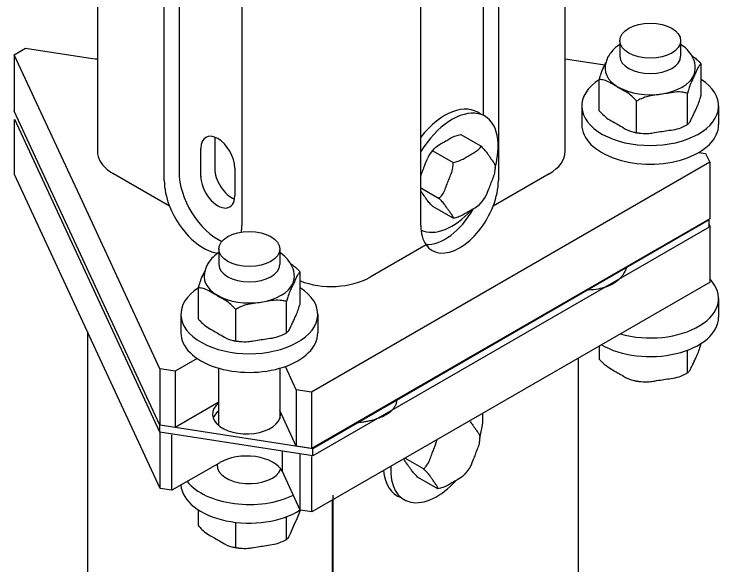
# Model space of a CAD drawing. Extents: x 99862 to 103151, y 99997 to 117076.
# Drawn here: x 102718.9 to 102946, y 104229 to 104404.8 of the extents above; entities that cross this region are included whole.
import ezdxf

# ---------------------------------------------------------------- set-up
doc = ezdxf.new("R2010")
doc.units = 0
for name, color, linetype in [('Level 12', 7, 'Continuous'), ('Level 13', 7, 'Continuous'), ('Level 2', 7, 'Continuous'), ('Level 4', 7, 'Continuous'), ('Level 5', 7, 'Continuous'), ('Level 6', 7, 'Continuous'), ('Level 7', 7, 'Continuous')]:
    doc.layers.add(name, color=color, linetype=linetype)

msp = doc.modelspace()

# ---------------------------------------------------------------- linework, layer by layer
at = {"layer": 'Level 12'}
for p, q in [((102912.2, 104396.34), (102912.2, 104391.37)), ((102931.62, 104396.34), (102931.62, 104391.37)), ((102938.16, 104379.02), (102938.16, 104388.93)), ((102905.66, 104373.99), (102905.66, 104383.9)), ((102933.8, 104369.64), (102933.8, 104379.55)), ((102900.06, 104375.52), (102900.06, 104369.57)), ((102900.06, 104375.52), (102900.06, 104369.57)), ((102917.56, 104367.12), (102917.56, 104377.04)), ((102943.76, 104375.52), (102943.76, 104369.57)), ((102784.2, 104329.85), (102784.2, 104324.88)), ((102784.2, 104329.85), (102784.2, 104324.88)), ((102803.62, 104329.85), (102803.62, 104324.88)), ((102803.62, 104329.85), (102803.62, 104324.88)), ((102810.16, 104312.53), (102810.16, 104322.44)), ((102777.66, 104307.5), (102777.66, 104317.41)), ((102943.76, 104314.06), (102943.76, 104308.12)), ((102805.81, 104303.12), (102805.81, 104313.06)), ((102772.06, 104309.03), (102772.06, 104303.08)), ((102789.56, 104300.51), (102789.56, 104310.55)), ((102815.76, 104309.03), (102815.76, 104303.08)), ((102905.66, 104298.89), (102905.66, 104294.7)), ((102933.8, 104290.35), (102933.8, 104297.53)), ((102784.2, 104273.42), (102784.2, 104291.78)), ((102803.62, 104291.78), (102803.62, 104275.65)), ((102933.21, 104289.98), (102933.2, 104289.98)), ((102933.93, 104290.39), (102933.93, 104290.39)), ((102916.65, 104287.87), (102916.65, 104287.87)), ((102918.9, 104287.53), (102918.9, 104287.53)), ((102777.66, 104241.53), (102777.66, 104246.51)), ((102805.81, 104237.17), (102805.81, 104244.36)), ((102789.56, 104234.66), (102789.56, 104242.58))]:
    msp.add_line(p, q, dxfattribs=at)
for centre in [(102921.91, 104396.34), (102793.91, 104329.85), (102793.91, 104329.85)]:
    msp.add_ellipse(centre, major_axis=(-9.71, 0), ratio=0.57735, dxfattribs=at)
for centre, major_axis, ratio, start_param, end_param in [((102921.91, 104391.37), (9.71, 0), 0.567001, 3.141593, 6.283185), ((102921.91, 104387.41), (-14.39, 0), 0.57735, 6.283019, 9.424778), ((102921.91, 104375.52), (-21.85, 0), 0.57735, 5.549732, 10.157185), ((102921.91, 104369.57), (-21.85, 0), 0.57735, 0, 3.141593), ((102793.91, 104324.88), (9.71, 0), 0.566986, 3.141593, 6.283185), ((102793.91, 104320.92), (-14.39, 0), 0.57735, 6.283019, 9.424778), ((102921.91, 104314.06), (-21.85, 0), 0.57735, 1.115841, 3.649597), ((102793.91, 104309.03), (-21.85, 0), 0.57735, 5.549732, 10.157185), ((102921.91, 104308.12), (-21.85, 0), 0.57735, 0.776527, 3.141593), ((102793.91, 104303.08), (-21.85, 0), 0.57735, 0, 3.141593), ((102793.91, 104260.89), (-10.32, 0), 0.57735, 6.255927, 9.203705), ((102793.91, 104254.95), (-21.85, 0), 0.57735, 0.036136, 2.409803), ((102793.91, 104260.89), (-21.85, 0), 0.57735, 0.430212, 2.270096)]:
    msp.add_ellipse(centre, major_axis=major_axis, ratio=ratio, start_param=start_param, end_param=end_param, dxfattribs=at)
for points, degree in [([(102912.2, 104395.18), (102911.04, 104394.42), (102909.9, 104393.4), (102908.64, 104391.63), (102908.16, 104390.69), (102907.66, 104389.11), (102907.52, 104388.19), (102907.52, 104387.41)], 3), ([(102912.2, 104395.18), (102911.04, 104394.42), (102909.9, 104393.4), (102908.64, 104391.63), (102908.16, 104390.69), (102907.66, 104389.11), (102907.52, 104388.19), (102907.52, 104387.41)], 3), ([(102936.3, 104387.41), (102936.3, 104388.93), (102935.75, 104390.69), (102934.15, 104393.17), (102932.9, 104394.35), (102931.62, 104395.18)], 3), ([(102935.15, 104391.59), (102935.91, 104391.09), (102936.65, 104390.52), (102937.59, 104389.61), (102937.9, 104389.28), (102938.16, 104388.93)], 3), ([(102905.66, 104383.9), (102905.76, 104384.3), (102905.87, 104384.7), (102906.51, 104386.79), (102907.2, 104388.21), (102907.78, 104389.46)], 3), ([(102905.66, 104383.9), (102905.76, 104384.3), (102905.87, 104384.7), (102906.51, 104386.79), (102907.2, 104388.21), (102907.78, 104389.46)], 3), ([(102938.16, 104388.93), (102938.06, 104388.92), (102937.95, 104388.84), (102937.29, 104388.13), (102936.58, 104386.51), (102935.98, 104385.23), (102935.39, 104383.94), (102934.67, 104382.49), (102934.01, 104380.34), (102933.9, 104379.95), (102933.8, 104379.55)], 3), ([(102917.56, 104377.04), (102917.3, 104377.38), (102916.99, 104377.71), (102915.18, 104379.48), (102913.23, 104380.52), (102911.61, 104381.46), (102909.98, 104382.39), (102908.03, 104383.6), (102906.22, 104383.93), (102905.92, 104383.95), (102905.66, 104383.9)], 3), ([(102933.8, 104379.55), (102933.45, 104379.69), (102933.03, 104379.78), (102930.56, 104380.12), (102927.9, 104379.62), (102925.68, 104379.28), (102923.46, 104378.94), (102920.8, 104378.61), (102918.33, 104377.51), (102917.91, 104377.29), (102917.56, 104377.04)], 3), ([(102933.93, 104369.69), (102933.99, 104369.72), (102934.05, 104369.78), (102934.67, 104370.44), (102935.39, 104372.06), (102935.98, 104373.34), (102936.58, 104374.62), (102937.29, 104376.08), (102937.95, 104378.22), (102938.06, 104378.62), (102938.16, 104379.02)], 3), ([(102905.66, 104373.99), (102905.92, 104373.65), (102906.22, 104373.32), (102908.03, 104371.55), (102909.98, 104370.51), (102911.61, 104369.57), (102913.21, 104368.65), (102915.12, 104367.46), (102916.65, 104367.16)], 3), ([(102918.9, 104366.82), (102920.96, 104366.59), (102923.53, 104367.06), (102925.68, 104367.4), (102927.9, 104367.74), (102930.56, 104368.07), (102932.84, 104369.08), (102933.02, 104369.17), (102933.21, 104369.27)], 3), ([(102933.2, 104369.27), (102933.42, 104369.39), (102933.64, 104369.51), (102933.87, 104369.65), (102933.9, 104369.67), (102933.93, 104369.68)], 3), ([(102916.65, 104367.16), (102917.4, 104367.01), (102918.15, 104366.9), (102918.9, 104366.82)], 2), ([(102784.2, 104328.69), (102783.04, 104327.93), (102781.91, 104326.91), (102780.64, 104325.14), (102780.16, 104324.2), (102779.66, 104322.62), (102779.52, 104321.7), (102779.52, 104320.92)], 3), ([(102808.3, 104320.92), (102808.3, 104322.44), (102807.75, 104324.2), (102806.15, 104326.68), (102804.9, 104327.86), (102803.62, 104328.69)], 3), ([(102808.3, 104320.92), (102808.3, 104322.44), (102807.75, 104324.2), (102806.15, 104326.68), (102804.9, 104327.86), (102803.62, 104328.69)], 3), ([(102807.15, 104325.1), (102807.91, 104324.6), (102808.66, 104324.03), (102809.6, 104323.12), (102809.9, 104322.78), (102810.16, 104322.44)], 3), ([(102807.15, 104325.1), (102807.91, 104324.6), (102808.66, 104324.03), (102809.6, 104323.12), (102809.9, 104322.78), (102810.16, 104322.44)], 3), ([(102777.66, 104317.41), (102777.76, 104317.81), (102777.87, 104318.21), (102778.51, 104320.3), (102779.2, 104321.72), (102779.78, 104322.97)], 3), ([(102810.16, 104322.44), (102810.06, 104322.43), (102809.95, 104322.35), (102809.29, 104321.64), (102808.58, 104320.02), (102807.98, 104318.74), (102807.39, 104317.45), (102806.67, 104316), (102806.01, 104313.85), (102805.9, 104313.46), (102805.81, 104313.06)], 3), ([(102789.56, 104310.55), (102789.3, 104310.89), (102788.99, 104311.22), (102787.18, 104312.99), (102785.23, 104314.03), (102783.61, 104314.97), (102781.98, 104315.9), (102780.04, 104317.11), (102778.23, 104317.44), (102777.92, 104317.46), (102777.66, 104317.41)], 3), ([(102805.81, 104313.06), (102805.45, 104313.2), (102805.04, 104313.29), (102802.56, 104313.63), (102799.9, 104313.13), (102797.68, 104312.79), (102795.46, 104312.45), (102792.8, 104312.12), (102790.33, 104311.02), (102789.91, 104310.8), (102789.56, 104310.55)], 3), ([(102805.93, 104303.2), (102805.99, 104303.23), (102806.05, 104303.29), (102806.67, 104303.95), (102807.39, 104305.57), (102807.98, 104306.85), (102808.58, 104308.13), (102809.29, 104309.59), (102809.95, 104311.73), (102810.06, 104312.13), (102810.16, 104312.53)], 3), ([(102777.66, 104307.5), (102777.92, 104307.16), (102778.23, 104306.83), (102780.04, 104305.06), (102781.98, 104304.02), (102783.61, 104303.08), (102785.21, 104302.16), (102787.13, 104300.97), (102788.65, 104300.67)], 3), ([(102790.9, 104300.33), (102792.96, 104300.1), (102795.53, 104300.57), (102797.68, 104300.91), (102799.9, 104301.25), (102802.56, 104301.58), (102804.84, 104302.59), (102805.02, 104302.68), (102805.21, 104302.78)], 3), ([(102805.2, 104302.78), (102805.42, 104302.9), (102805.64, 104303.02), (102805.87, 104303.16), (102805.9, 104303.18), (102805.93, 104303.19)], 3), ([(102788.65, 104300.67), (102789.4, 104300.52), (102790.16, 104300.41), (102790.9, 104300.33)], 2), ([(102933.93, 104290.39), (102933.99, 104290.43), (102934.05, 104290.49), (102934.67, 104291.15), (102935.39, 104292.77), (102935.98, 104294.05), (102936.58, 104295.33), (102937.29, 104296.78), (102937.95, 104298.92), (102938.05, 104299.29), (102938.14, 104299.67)], 3), ([(102905.66, 104294.7), (102905.92, 104294.36), (102906.22, 104294.02), (102907.03, 104293.24), (102907.61, 104292.77), (102908.22, 104292.35)], 3), ([(102908.22, 104292.35), (102909.35, 104291.55), (102910.55, 104290.89), (102911.61, 104290.28), (102913.21, 104289.36), (102915.12, 104288.17), (102916.65, 104287.87)], 3), ([(102918.9, 104287.53), (102920.96, 104287.29), (102923.53, 104287.77), (102925.68, 104288.1), (102927.9, 104288.45), (102930.56, 104288.77), (102932.84, 104289.79), (102933.02, 104289.88), (102933.21, 104289.98)], 3), ([(102933.2, 104289.98), (102933.42, 104290.1), (102933.64, 104290.22), (102933.87, 104290.36), (102933.9, 104290.37), (102933.93, 104290.39)], 3), ([(102933.2, 104289.98), (102933.42, 104290.1), (102933.64, 104290.22), (102933.87, 104290.36), (102933.9, 104290.37), (102933.93, 104290.39)], 3), ([(102916.65, 104287.87), (102917.4, 104287.72), (102918.16, 104287.61), (102918.9, 104287.53)], 2), ([(102805.93, 104237.22), (102805.99, 104237.26), (102806.05, 104237.31), (102806.46, 104237.74), (102806.86, 104238.49), (102810.27, 104246.47)], 3), ([(102777.66, 104241.53), (102777.92, 104241.18), (102778.23, 104240.85), (102780.04, 104239.09), (102781.98, 104238.05), (102783.61, 104237.11), (102785.21, 104236.18), (102787.13, 104235), (102788.65, 104234.7)], 3), ([(102790.9, 104234.35), (102792.96, 104234.12), (102795.53, 104234.6), (102797.68, 104234.93), (102799.9, 104235.28), (102802.56, 104235.6), (102804.84, 104236.62), (102805.02, 104236.71), (102805.21, 104236.81)], 3), ([(102805.2, 104236.81), (102805.42, 104236.92), (102805.64, 104237.04), (102805.87, 104237.18), (102805.9, 104237.2), (102805.93, 104237.22)], 3), ([(102788.65, 104234.7), (102789.4, 104234.55), (102790.16, 104234.44), (102790.9, 104234.35)], 2)]:
    msp.add_open_spline(points, degree=degree, dxfattribs=at)
at = {"layer": 'Level 13'}
for p, q in [((102861.45, 104366.38), (102867.89, 104362.66)), ((102852.4, 104361.19), (102852.89, 104361.8)), ((102851.82, 104360.47), (102852.4, 104361.18)), ((102852.53, 104361.22), (102858.96, 104357.51)), ((102872.36, 104356.41), (102872.36, 104355.78)), ((102848.68, 104349.37), (102854.5, 104346.01)), ((102868.59, 104345.57), (102868.59, 104345.57)), ((102858.96, 104339.67), (102852.53, 104343.38)), ((102867.46, 104270.05), (102867.46, 104269.43)), ((102843.65, 104263.09), (102849.6, 104259.65)), ((102863.69, 104259.21), (102863.69, 104259.21)), ((102854.06, 104253.31), (102847.63, 104257.02))]:
    msp.add_line(p, q, dxfattribs=at)
for centre, start_param, end_param in [((102856.35, 104355.49), 3.042453, 4.474897), ((102858.67, 104354.21), 1.979054, 4.672256), ((102858.67, 104354.21), 0.046484, 1.215238), ((102853.77, 104267.85), 1.979054, 2.419746), ((102851.45, 104269.13), 5.588222, 6.404476), ((102853.77, 104267.85), 5.434235, 7.498424)]:
    msp.add_ellipse(centre, major_axis=(-10.41, -18.04), ratio=0.57735, start_param=start_param, end_param=end_param, dxfattribs=at)
for points, degree in [([(102852.89, 104361.8), (102853.66, 104362.68), (102855.15, 104363.48), (102856.35, 104364.17), (102857.57, 104364.87), (102858.97, 104365.75), (102860.8, 104366.26), (102861.13, 104366.34), (102861.45, 104366.38)], 3), ([(102858.96, 104357.51), (102859.29, 104357.55), (102859.62, 104357.62), (102861.44, 104358.13), (102862.85, 104359.01), (102864.07, 104359.71), (102865.28, 104360.42), (102866.8, 104361.23), (102867.69, 104362.28), (102867.82, 104362.47), (102867.89, 104362.66)], 3), ([(102867.89, 104362.66), (102868.11, 104362.45), (102868.33, 104362.23), (102869.47, 104360.99), (102870.15, 104359.98), (102870.76, 104359.12), (102871.37, 104358.25), (102872.15, 104357.18), (102872.35, 104356.53), (102872.36, 104356.46), (102872.36, 104356.41)], 3), ([(102850.93, 104358.95), (102851.2, 104359.5), (102851.5, 104360.02), (102851.82, 104360.47)], 2), ([(102848.68, 104353.25), (102848.98, 104354.15), (102849.34, 104355.04), (102849.66, 104355.85), (102850.03, 104356.81), (102850.43, 104357.91), (102850.91, 104358.9)], 3), ([(102854.5, 104346.01), (102854.73, 104346.19), (102854.94, 104346.42), (102856.09, 104347.9), (102856.77, 104349.82), (102857.37, 104351.39), (102857.98, 104352.96), (102858.77, 104354.81), (102858.98, 104356.83), (102858.99, 104357.18), (102858.96, 104357.51)], 3), ([(102872.36, 104355.78), (102872.36, 104355.63), (102872.35, 104355.47), (102872.15, 104353.62), (102871.37, 104351.77), (102870.76, 104350.19), (102870.17, 104348.67), (102869.51, 104346.83), (102868.59, 104345.57)], 3), ([(102852.53, 104343.38), (102852.3, 104343.59), (102852.09, 104343.81), (102850.94, 104345.05), (102850.27, 104346.06), (102849.66, 104346.92), (102849.34, 104347.37), (102848.98, 104347.87), (102848.68, 104348.34)], 3), ([(102858.96, 104339.67), (102858.99, 104339.73), (102858.98, 104339.83), (102858.77, 104340.53), (102857.98, 104341.6), (102857.37, 104342.47), (102856.77, 104343.34), (102856.09, 104344.34), (102854.94, 104345.58), (102854.73, 104345.8), (102854.5, 104346.01)], 3), ([(102868.59, 104345.57), (102868.26, 104345.12), (102867.9, 104344.67), (102867.52, 104344.24)], 2), ([(102867.52, 104344.24), (102866.75, 104343.36), (102865.27, 104342.56), (102864.07, 104341.87), (102862.85, 104341.17), (102861.44, 104340.29), (102859.62, 104339.78), (102859.29, 104339.7), (102858.96, 104339.67)], 3), ([(102864.4, 104274.75), (102864.97, 104274.04), (102865.43, 104273.36), (102865.86, 104272.76), (102866.46, 104271.89), (102867.25, 104270.82), (102867.45, 104270.17), (102867.46, 104270.11), (102867.46, 104270.05)], 3), ([(102849.6, 104259.65), (102849.83, 104259.83), (102850.04, 104260.07), (102851.19, 104261.55), (102851.86, 104263.46), (102852.47, 104265.03), (102852.94, 104266.24), (102853.52, 104267.62), (102853.84, 104268.98)], 3), ([(102867.46, 104269.43), (102867.46, 104269.27), (102867.44, 104269.12), (102867.25, 104267.26), (102866.46, 104265.41), (102865.86, 104263.84), (102865.26, 104262.31), (102864.61, 104260.47), (102863.69, 104259.21)], 3), ([(102847.63, 104257.02), (102847.4, 104257.24), (102847.19, 104257.46), (102846.04, 104258.69), (102845.36, 104259.7), (102844.76, 104260.57), (102844.22, 104261.33), (102843.54, 104262.26), (102843.27, 104262.87)], 3), ([(102854.06, 104253.31), (102854.09, 104253.37), (102854.08, 104253.48), (102853.87, 104254.17), (102853.08, 104255.24), (102852.47, 104256.11), (102851.86, 104256.98), (102851.19, 104257.99), (102850.04, 104259.22), (102849.83, 104259.44), (102849.6, 104259.65)], 3), ([(102863.69, 104259.21), (102863.36, 104258.76), (102863, 104258.31), (102862.62, 104257.88)], 2), ([(102862.62, 104257.88), (102861.85, 104257), (102860.36, 104256.21), (102859.16, 104255.51), (102857.95, 104254.81), (102856.54, 104253.93), (102854.71, 104253.42), (102854.38, 104253.35), (102854.06, 104253.31)], 3)]:
    msp.add_open_spline(points, degree=degree, dxfattribs=at)
at = {"layer": 'Level 2'}
msp.add_line((102914.23, 104324.13), (102914.23, 104323.56), dxfattribs=at)
for points in [[(102914.33, 104324.19), (102914.28, 104323.87), (102914.23, 104323.56), (102913.12, 104316.79), (102901.35, 104316.7)], [(102840.98, 104281.84), (102840.81, 104275.04), (102829.09, 104274.4), (102828.55, 104274.37), (102828, 104274.35)]]:
    msp.add_open_spline(points, degree=4, dxfattribs=at)
at = {"layer": 'Level 4'}
for p, q in [((102718.96, 104353.65), (102718.96, 104371.21)), ((102765.48, 104253.4), (102718.96, 104353.65)), ((102940.72, 104337.62), (102941, 104337.02)), ((102941, 104319.3), (102941, 104337.02)), ((102941, 104319.3), (102813.9, 104245.91)), ((102742.23, 104303.51), (102742.23, 104051.48)), ((102899, 104051.48), (102899, 104295.05)), ((102765.48, 104253.4), (102765.48, 104271.34)), ((102769.2, 104252.83), (102769.2, 104270.55)), ((102804.47, 104258.79), (102804.47, 104265.29)), ((102810.18, 104246.49), (102810.18, 104264.21)), ((102813.9, 104245.91), (102813.9, 104263.63)), ((102784.45, 104261.63), (102769.2, 104252.83)), ((102810.18, 104246.49), (102804.47, 104258.79)), ((102769.2, 104252.83), (102765.48, 104253.4)), ((102820.61, 104251.29), (102820.61, 104006.23)), ((102820.51, 104108.38), (102820.51, 104249.74)), ((102813.9, 104245.91), (102810.18, 104246.49))]:
    msp.add_line(p, q, dxfattribs=at)
msp.add_ellipse((102793.04, 104256.88), major_axis=(-11.9, 0), ratio=0.57735, start_param=3.423169, end_param=5.519376, dxfattribs=at)
at = {"layer": 'Level 5'}
for p, q in [((102745.42, 104496.74), (102745.42, 104361)), ((102894.76, 104361), (102894.76, 104496.74)), ((102766.76, 104351.67), (102766.76, 104480.24)), ((102873.43, 104480.24), (102873.43, 104351.67)), ((102791.51, 104465.95), (102791.51, 104337.38)), ((102848.68, 104337.38), (102848.68, 104465.95)), ((102868.73, 104372.44), (102868.73, 104456.22)), ((102771.46, 104430.01), (102771.46, 104354.38)), ((102782.87, 104364.54), (102782.87, 104355.63)), ((102778.42, 104353.05), (102778.42, 104361.97)), ((102789.26, 104355.71), (102789.26, 104346.8)), ((102768.43, 104343.53), (102750.55, 104353.85)), ((102889.64, 104353.85), (102871.76, 104343.53)), ((102850.35, 104331.17), (102832.47, 104320.85))]:
    msp.add_line(p, q, dxfattribs=at)
for centre, major_axis, start_param, end_param in [((102783.84, 104358.84), (-3.83, 6.64), 3.926991, 7.068583), ((102788.29, 104361.41), (3.83, -6.64), 3.761775, 3.926991), ((102877.26, 104361), (-17.5, 0), 2.356194, 3.141593), ((102762.92, 104361), (-17.5, 0), 0.497806, 0.785398), ((102788.29, 104352.5), (3.83, -6.64), 3.926991, 5.663003), ((102783.84, 104347.24), (8.75, -15.16), 3.92699, 5.604353), ((102783.84, 104349.92), (-3.83, 6.64), 0.785398, 3.926991), ((102779.14, 104344.52), (-8.75, 15.16), 0.785398, 1.311419), ((102861.05, 104344.52), (-8.75, -15.16), 1.830174, 2.356194), ((102779.14, 104344.52), (-8.75, 15.16), 1.311419, 2.80112), ((102861.05, 104344.52), (-8.75, -15.16), 6.023808, 8.113359), ((102856.35, 104347.24), (8.75, 15.16), 3.413636, 4.739991), ((102779.14, 104344.52), (-8.75, 15.16), 3.771806, 3.926991), ((102861.05, 104344.52), (-8.75, -15.16), 5.497787, 6.023808), ((102820.09, 104327.99), (-17.5, 0), 0.967061, 2.356194)]:
    msp.add_ellipse(centre, major_axis=major_axis, ratio=0.57735, start_param=start_param, end_param=end_param, dxfattribs=at)
msp.add_open_spline([(102745.43, 104360.74), (102745.47, 104359.94), (102745.67, 104359.11), (102746.38, 104357.59), (102746.89, 104356.88), (102747.55, 104356.17)], degree=3, dxfattribs=at)
at = {"layer": 'Level 6'}
for p, q in [((102718.85, 104391.89), (102722.43, 104393.96)), ((102722.43, 104393.96), (102742.41, 104390.87)), ((102718.85, 104391.89), (102718.85, 104373.88)), ((102736.68, 104353.46), (102718.85, 104391.89)), ((102894.76, 104390.61), (102907.41, 104388.66)), ((102894.76, 104390.61), (102907.41, 104388.66)), ((102894.76, 104390.61), (102907.41, 104388.66)), ((102765.38, 104273.63), (102718.85, 104373.88)), ((102937.43, 104360.69), (102939.59, 104360.36)), ((102939.59, 104360.36), (102940.9, 104357.54)), ((102940.9, 104357.54), (102813.79, 104284.14)), ((102940.9, 104357.54), (102940.9, 104339.53)), ((102739.86, 104346.62), (102736.68, 104353.46)), ((102765.38, 104291.63), (102739.86, 104346.62)), ((102940.9, 104339.53), (102813.79, 104266.14)), ((102777.26, 104294.92), (102770.26, 104290.88)), ((102765.38, 104291.63), (102765.38, 104273.63)), ((102770.26, 104290.88), (102765.38, 104291.63)), ((102770.26, 104290.88), (102770.26, 104272.87)), ((102808.89, 104284.9), (102805.43, 104292.36)), ((102808.89, 104284.9), (102808.89, 104266.9)), ((102813.79, 104284.14), (102808.89, 104284.9)), ((102813.79, 104284.14), (102813.79, 104266.14)), ((102784.2, 104280.92), (102770.26, 104272.87)), ((102808.89, 104266.9), (102803.62, 104278.25)), ((102770.26, 104272.87), (102765.38, 104273.63)), ((102813.79, 104266.14), (102808.89, 104266.9))]:
    msp.add_line(p, q, dxfattribs=at)
msp.add_ellipse((102745.73, 104396.83), major_axis=(-10.85, 0), ratio=0.57735, start_param=1.260114, end_param=1.543102, dxfattribs=at)
at = {"layer": 'Level 7'}
for p, q in [((102765.38, 104271.34), (102719.03, 104371.21)), ((102940.72, 104339.14), (102814.18, 104266.08)), ((102940.72, 104336.86), (102940.72, 104339.14)), ((102940.72, 104336.86), (102814.18, 104263.79)), ((102765.38, 104271.34), (102765.38, 104273.63)), ((102814.18, 104266.08), (102770.26, 104272.87)), ((102814.18, 104263.79), (102765.38, 104271.34)), ((102814.18, 104263.79), (102814.18, 104266.08))]:
    msp.add_line(p, q, dxfattribs=at)
for centre, major_axis, start_param, end_param in [((102762.92, 104361), (-17.5, 0), 6.283185, 6.308978), ((102793.03, 104277.08), (-10.87, 0), 5.660916, 9.537858), ((102793.03, 104274.55), (-10.87, 0), 5.660916, 6.080671)]:
    msp.add_ellipse(centre, major_axis=major_axis, ratio=0.57735, start_param=start_param, end_param=end_param, dxfattribs=at)

doc.saveas('drawing.dxf')
